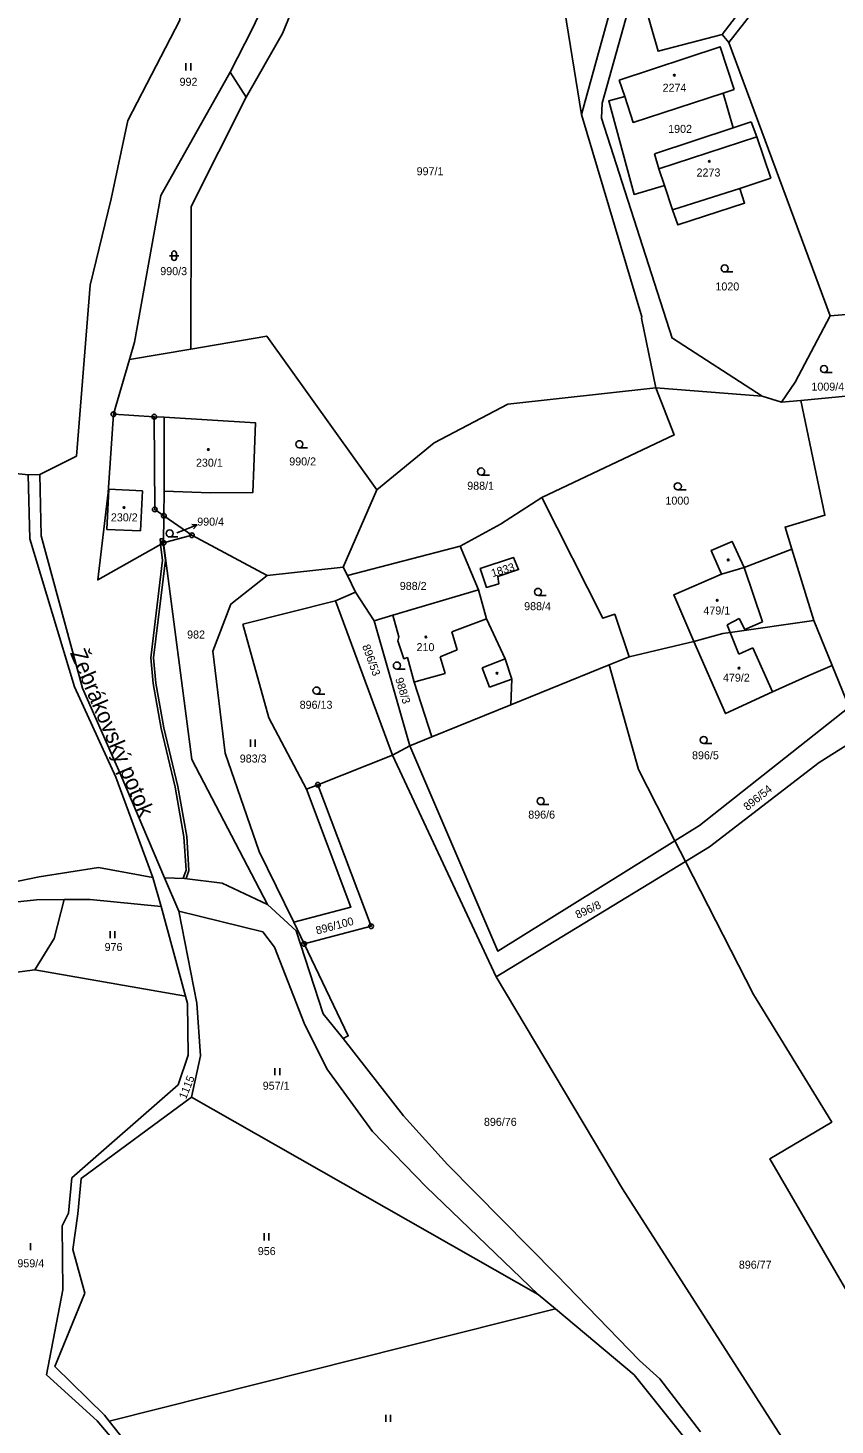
# Model space of a CAD drawing. Extents: x -680203 to -673936, y -1102717 to -1093650.
# Drawn here: x -679937.5 to -679766.1, y -1097236 to -1096939.2 of the extents above; entities that cross this region are included whole.
import ezdxf

# ---------------------------------------------------------------- set-up
doc = ezdxf.new("R2010")
doc.units = 0
for name, color, linetype in [('SOxx02xx_Koleje_param další_Popis10', 7, 'Continuous'), ('SOxx02xx_Staničení_Popis10', 7, 'Continuous'), ('SOxxxxxx_Koleje_hlavní_body_Popis10', 7, 'Continuous'), ('SOxxxxxx_Koleje_LN_parametry_Popis10', 7, 'Continuous'), ('SOxxxxxx_Koleje_param další_Popis10', 7, 'Continuous'), ('SOxxxxxx_Osa_bod_P', 7, 'Continuous'), ('SOxxxxxx_Staničení_Popis10', 7, 'Continuous'), ('x_prac', 7, 'Continuous')]:
    doc.layers.add(name, color=color, linetype=linetype)

msp = doc.modelspace()

# ---------------------------------------------------------------- linework, layer by layer
at = {"layer": 'SOxx02xx_Koleje_param další_Popis10'}
for centre, radius in [((-679919.36, -1097021.28), 0.5), ((-679919.36, -1097021.28), 0.0303), ((-679910.69, -1097021.8), 0.5), ((-679910.69, -1097021.8), 0.0303), ((-679910.59, -1097041.5), 0.5), ((-679910.59, -1097041.5), 0.0303), ((-679908.64, -1097042.86), 0.5), ((-679908.64, -1097042.86), 0.0303), ((-679908.71, -1097048.62), 0.5), ((-679902.7, -1097046.97), 0.5), ((-679902.7, -1097046.97), 0.0303), ((-679908.71, -1097048.62), 0.0303), ((-679875.96, -1097099.97), 0.5), ((-679875.96, -1097099.97), 0.0303), ((-679864.66, -1097130.03), 0.5), ((-679864.66, -1097130.03), 0.0303), ((-679878.89, -1097133.79), 0.5), ((-679878.89, -1097133.79), 0.0303)]:
    msp.add_circle(centre, radius, dxfattribs=at)
at = {"layer": 'SOxx02xx_Staničení_Popis10'}
for p, q in [((-679904.41, -1097045.88), (-679901.61, -1097044.8)), ((-679901.61, -1097044.8), (-679902.72, -1097044.7)), ((-679901.61, -1097044.8), (-679902.36, -1097045.63)), ((-679905.87, -1097046.45), (-679904.41, -1097045.88))]:
    msp.add_line(p, q, dxfattribs=at)
at = {"layer": 'SOxxxxxx_Koleje_hlavní_body_Popis10'}
for p, q in [((-679903.96, -1096948.25), (-679903.96, -1096946.75)), ((-679902.96, -1096948.25), (-679902.96, -1096946.75)), ((-679907.48, -1096987.61), (-679905.48, -1096987.61)), ((-679906.98, -1096987.11), (-679906.98, -1096988.11)), ((-679905.98, -1096988.11), (-679905.98, -1096987.11)), ((-679789.58, -1096991.07), (-679787.83, -1096991.07)), ((-679768.47, -1097012.44), (-679766.72, -1097012.44)), ((-679879.9, -1097028.4), (-679878.15, -1097028.4)), ((-679841.29, -1097034.2), (-679839.54, -1097034.2)), ((-679799.52, -1097037.35), (-679797.77, -1097037.35)), ((-679907.43, -1097047.35), (-679905.68, -1097047.35)), ((-679829.2, -1097059.77), (-679827.45, -1097059.77)), ((-679859.18, -1097075.41), (-679857.43, -1097075.41)), ((-679876.24, -1097080.72), (-679874.49, -1097080.72)), ((-679890.25, -1097091.9), (-679890.25, -1097090.4)), ((-679889.25, -1097091.9), (-679889.25, -1097090.4)), ((-679794.02, -1097091.22), (-679792.27, -1097091.22)), ((-679828.63, -1097104.2), (-679826.88, -1097104.2)), ((-679920.08, -1097132.6), (-679920.08, -1097131.1)), ((-679919.08, -1097132.6), (-679919.08, -1097131.1)), ((-679885.06, -1097161.65), (-679885.06, -1097160.15)), ((-679884.06, -1097161.65), (-679884.06, -1097160.15)), ((-679887.36, -1097196.75), (-679887.36, -1097195.25)), ((-679886.36, -1097196.75), (-679886.36, -1097195.25)), ((-679936.96, -1097198.85), (-679936.96, -1097197.35)), ((-679861.53, -1097235.28), (-679861.53, -1097233.78)), ((-679860.53, -1097235.28), (-679860.53, -1097233.78))]:
    msp.add_line(p, q, dxfattribs=at)
for centre in [(-679789.58, -1096990.32), (-679768.47, -1097011.69), (-679879.9, -1097027.65), (-679841.29, -1097033.45), (-679799.52, -1097036.6), (-679907.43, -1097046.6), (-679829.2, -1097059.02), (-679859.18, -1097074.66), (-679876.24, -1097079.97), (-679794.02, -1097090.47), (-679828.63, -1097103.45)]:
    msp.add_circle(centre, 0.75, dxfattribs=at)
for centre, start, end in [((-679906.48, -1096987.11), 0, 180), ((-679906.48, -1096988.11), 180, 359.9879)]:
    msp.add_arc(centre, 0.5, start, end, dxfattribs=at)
at = {"layer": 'SOxxxxxx_Koleje_LN_parametry_Popis10'}
msp.add_lwpolyline([(-679909.42, -1097047.76), (-679909.39, -1097048.64), (-679909.35, -1097048.98), (-679908.93, -1097052.25), (-679911.45, -1097073.02), (-679910.96, -1097078.49), (-679909.22, -1097088.02), (-679906.29, -1097100.47), (-679904.39, -1097111.02), (-679903.94, -1097118.12), (-679904.56, -1097119.85), (-679904.25, -1097119.86), (-679903.94, -1097119.9), (-679903.34, -1097118.2), (-679903.79, -1097110.94), (-679905.71, -1097100.35), (-679908.64, -1097087.9), (-679910.36, -1097078.41), (-679910.85, -1097073.02), (-679908.33, -1097052.25), (-679908.78, -1097048.66), (-679908.79, -1097048.6), (-679908.82, -1097047.74)], close=True, dxfattribs=at)
at = {"layer": 'SOxxxxxx_Koleje_param další_Popis10'}
for centre in [(-679800.27, -1096949.27), (-679792.83, -1096967.56), (-679899.21, -1097028.78), (-679917.14, -1097041.1), (-679788.82, -1097052.22), (-679791.16, -1097060.8), (-679853.02, -1097068.58), (-679786.53, -1097075.21), (-679837.92, -1097076.29)]:
    msp.add_circle(centre, 0.175, dxfattribs=at)
at = {"layer": 'SOxxxxxx_Staničení_Popis10'}
for p, q in [((-679803.53, -1096969.14), (-679782.76, -1096962.37)), ((-679786.33, -1096973.32), (-679800.66, -1096977.9)), ((-679908.57, -1097037.65), (-679908.62, -1097021.92)), ((-679920.8, -1097045.73), (-679920.37, -1097037.19)), ((-679920.37, -1097037.19), (-679913.18, -1097037.55)), ((-679913.18, -1097037.55), (-679913.65, -1097046.04)), ((-679913.65, -1097046.04), (-679920.8, -1097045.73)), ((-679790.24, -1097055.25), (-679785.45, -1097053.85)), ((-679785.45, -1097053.85), (-679781.55, -1097065.38)), ((-679840.12, -1097064.73), (-679847.48, -1097067.53)), ((-679786.46, -1097064.67), (-679789.03, -1097066.04)), ((-679789.03, -1097066.04), (-679788.41, -1097067.62)), ((-679785.3, -1097067.02), (-679786.46, -1097064.67)), ((-679781.55, -1097065.38), (-679785.3, -1097067.02)), ((-679847.48, -1097067.53), (-679846.38, -1097071.34)), ((-679788.41, -1097067.62), (-679786.57, -1097072.27)), ((-679846.38, -1097071.34), (-679850, -1097072.8)), ((-679786.57, -1097072.27), (-679783.6, -1097070.93)), ((-679783.6, -1097070.93), (-679779.38, -1097080.27)), ((-679850, -1097072.8), (-679848.93, -1097076.35)), ((-679841.06, -1097075.13), (-679836.17, -1097073.25)), ((-679839.53, -1097079.24), (-679841.06, -1097075.13)), ((-679854.61, -1097077.93), (-679855.48, -1097078.17)), ((-679848.93, -1097076.35), (-679854.61, -1097077.93)), ((-679834.77, -1097077.54), (-679839.53, -1097079.24))]:
    msp.add_line(p, q, dxfattribs=at)
at = {"layer": 'x_prac'}
for p, q in [((-679788.7, -1096942.33), (-679790.12, -1096940.66)), ((-679767.16, -1097000.4), (-679788.7, -1096942.33)), ((-679891.18, -1096953.92), (-679894.57, -1096948.65)), ((-679810.8, -1096953.83), (-679811.96, -1096950.31)), ((-679787.55, -1096952.29), (-679789.89, -1096953.06)), ((-679789.89, -1096953.06), (-679787.77, -1096960.45)), ((-679916.34, -1096958.88), (-679919.85, -1096975.51)), ((-679787.77, -1096960.45), (-679783.93, -1096959.19)), ((-679804.49, -1096965.94), (-679787.77, -1096960.45)), ((-679803.53, -1096969.14), (-679804.49, -1096965.94)), ((-679802.37, -1096972.68), (-679803.53, -1096969.14)), ((-679800.66, -1096977.9), (-679802.37, -1096972.68)), ((-679734.23, -1096997.61), (-679767.16, -1097000.4)), ((-679919.36, -1097021.28), (-679915.99, -1097009.68)), ((-679902.92, -1097007.44), (-679915.99, -1097009.68)), ((-679804.17, -1097015.69), (-679781.62, -1097017.47)), ((-679773.41, -1097018.39), (-679738.19, -1097014.85)), ((-679777.5, -1097018.69), (-679781.62, -1097017.47)), ((-679773.41, -1097018.39), (-679777.5, -1097018.69)), ((-679919.36, -1097021.28), (-679910.69, -1097021.8)), ((-679927.18, -1097030.18), (-679934.98, -1097034.08)), ((-679934.98, -1097034.08), (-679937.48, -1097034.12)), ((-679934.98, -1097034.08), (-679934.74, -1097047.12)), ((-679863.41, -1097037.34), (-679870.56, -1097053.76)), ((-679908.71, -1097048.62), (-679908.64, -1097042.86)), ((-679908.64, -1097042.86), (-679902.7, -1097046.97)), ((-679902.7, -1097046.97), (-679908.71, -1097048.62)), ((-679886.73, -1097055.55), (-679902.7, -1097046.97)), ((-679869.68, -1097055.55), (-679845.73, -1097049.32)), ((-679841.86, -1097058.56), (-679845.73, -1097049.32)), ((-679770.67, -1097065.12), (-679775.3, -1097049.93)), ((-679870.56, -1097053.76), (-679886.73, -1097055.55)), ((-679869.68, -1097055.55), (-679870.56, -1097053.76)), ((-679867.97, -1097059.04), (-679869.68, -1097055.55)), ((-679872.19, -1097060.94), (-679867.97, -1097059.04)), ((-679867.97, -1097059.04), (-679864.03, -1097065.18)), ((-679841.86, -1097058.56), (-679860.01, -1097063.98)), ((-679872.19, -1097060.94), (-679891.9, -1097065.85)), ((-679860.12, -1097093.67), (-679872.19, -1097060.94)), ((-679891.9, -1097065.85), (-679886.34, -1097085.8)), ((-679864.03, -1097065.18), (-679860.01, -1097063.98)), ((-679864.03, -1097065.18), (-679856.45, -1097091.7)), ((-679766.76, -1097074.65), (-679770.67, -1097065.12)), ((-679809.86, -1097072.78), (-679796.09, -1097069.53)), ((-679814.12, -1097074.51), (-679834.97, -1097082.98)), ((-679814.12, -1097074.51), (-679809.86, -1097072.78)), ((-679763.13, -1097083.51), (-679766.76, -1097074.65)), ((-679851.77, -1097089.8), (-679834.97, -1097082.98)), ((-679886.34, -1097085.8), (-679878.39, -1097100.94)), ((-679856.45, -1097091.7), (-679851.77, -1097089.8)), ((-679860.12, -1097093.67), (-679856.45, -1097091.7)), ((-679860.12, -1097093.67), (-679875.96, -1097099.97)), ((-679860.12, -1097093.67), (-679838.11, -1097140.79)), ((-679878.39, -1097100.94), (-679875.96, -1097099.97)), ((-679797.88, -1097116.29), (-679800.14, -1097111.86)), ((-679838.11, -1097140.79), (-679797.88, -1097116.29)), ((-679909.21, -1097125.86), (-679911.02, -1097119.69)), ((-679905.5, -1097126.84), (-679908.52, -1097119.75)), ((-679929.86, -1097124.38), (-679935.69, -1097124.4)), ((-679909.21, -1097125.86), (-679904.07, -1097144.85)), ((-679878.89, -1097133.79), (-679881.09, -1097129.2)), ((-679958.1, -1097142.15), (-679936.04, -1097139.26)), ((-679904.07, -1097144.85), (-679936.04, -1097139.26)), ((-679903.64, -1097146.42), (-679904.07, -1097144.85)), ((-679829.17, -1097208.23), (-679902.82, -1097166.31)), ((-679829.17, -1097208.23), (-679825.5, -1097211.31)), ((-679825.5, -1097211.31), (-679920.25, -1097235.14))]:
    msp.add_line(p, q, dxfattribs=at)
for points in [[(-679819.98, -1096957.59), (-679811.15, -1096925.51), (-679846.47, -1096748.7), (-679853.78, -1096731.78)], [(-679819.98, -1096957.59), (-679831.77, -1096884.45), (-679845.16, -1096812.18), (-679861.49, -1096755.47)], [(-679894.57, -1096948.65), (-679889.91, -1096939.53), (-679878.9, -1096916.04), (-679872.05, -1096867.68), (-679887.72, -1096828.72), (-679898.42, -1096813.94), (-679913.43, -1096787.72), (-679925.16, -1096772.19), (-679930.94, -1096757.76)], [(-679744.03, -1096856.98), (-679772.88, -1096847.29), (-679765.02, -1096907.97), (-679790.12, -1096940.66)], [(-679897.01, -1096867.67), (-679902.03, -1096895.06), (-679905.24, -1096937.56), (-679916.34, -1096958.88)], [(-679708.53, -1096903.35), (-679723.79, -1096897.06), (-679747.41, -1096940.1), (-679761.55, -1096907.61), (-679788.7, -1096942.33)], [(-679891.18, -1096953.92), (-679883.49, -1096940.39), (-679872, -1096912.4)], [(-679781.62, -1097017.47), (-679800.68, -1097005.11), (-679800.73, -1097005.15), (-679815.71, -1096958.42), (-679815.55, -1096955.18), (-679808.15, -1096928.59)], [(-679790.12, -1096940.66), (-679803.72, -1096944.18), (-679808.15, -1096928.59)], [(-679811.96, -1096950.31), (-679790.52, -1096943.23), (-679787.55, -1096952.29)], [(-679915.99, -1097009.68), (-679914.88, -1097005.96), (-679909.32, -1096974.81), (-679894.57, -1096948.65)], [(-679789.89, -1096953.06), (-679809.01, -1096959.3), (-679810.8, -1096953.83)], [(-679902.92, -1097007.44), (-679902.87, -1096977.14), (-679891.18, -1096953.92)], [(-679802.37, -1096972.68), (-679808.82, -1096974.61), (-679814.18, -1096954.73), (-679810.8, -1096953.83)], [(-679804.17, -1097015.69), (-679807.22, -1097000.86), (-679807.17, -1097000.62), (-679819.98, -1096957.59)], [(-679783.93, -1096959.19), (-679782.76, -1096962.37), (-679779.79, -1096971.14), (-679786.33, -1096973.32), (-679785.36, -1096976.43), (-679799.54, -1096981.06), (-679800.66, -1096977.9)], [(-679919.85, -1096975.51), (-679924.3, -1096993.87), (-679927.18, -1097030.18)], [(-679767.16, -1097000.4), (-679774.58, -1097014.49), (-679777.5, -1097018.69)], [(-679863.41, -1097037.34), (-679886.8, -1097004.68), (-679902.92, -1097007.44)], [(-679804.17, -1097015.69), (-679835.65, -1097019.16), (-679851.26, -1097027.33), (-679863.41, -1097037.34)], [(-679828.37, -1097038.97), (-679800.27, -1097025.69), (-679804.17, -1097015.69)], [(-679775.3, -1097049.93), (-679776.73, -1097045.24), (-679768.29, -1097042.73), (-679773.41, -1097018.39)], [(-679908.71, -1097048.62), (-679922.71, -1097056.47), (-679920.48, -1097037.94), (-679919.36, -1097021.28)], [(-679910.69, -1097021.8), (-679908.62, -1097021.92), (-679889.23, -1097023.08), (-679889.58, -1097032.49), (-679889.79, -1097037.94), (-679898.73, -1097037.95), (-679908.57, -1097037.65), (-679908.64, -1097042.86)], [(-679910.69, -1097021.8), (-679910.59, -1097041.5), (-679908.64, -1097042.86)], [(-679966.53, -1097033.55), (-679957.77, -1097031.94), (-679937.48, -1097034.12)], [(-679937.48, -1097034.12), (-679937.15, -1097047.77), (-679927.61, -1097079.21), (-679918.85, -1097098.35), (-679911.02, -1097119.69)], [(-679845.73, -1097049.32), (-679837.16, -1097044.64), (-679828.37, -1097038.97)], [(-679809.86, -1097072.78), (-679812.9, -1097063.77), (-679815.41, -1097064.62), (-679828.37, -1097038.97)], [(-679934.74, -1097047.12), (-679925.97, -1097079.48), (-679917.76, -1097098.11), (-679908.52, -1097119.75)], [(-679775.3, -1097049.93), (-679785.45, -1097053.85), (-679787.98, -1097048.31), (-679792.41, -1097050.21), (-679790.24, -1097055.25), (-679800.4, -1097059.63), (-679796.09, -1097069.53)], [(-679886.63, -1097125.41), (-679902.69, -1097094.65), (-679908.71, -1097048.62)], [(-679837.56, -1097057.31), (-679840.15, -1097058.05), (-679841.47, -1097054.06), (-679834.42, -1097051.7), (-679833.35, -1097054.27), (-679837.77, -1097055.73), (-679837.56, -1097057.31)], [(-679881.09, -1097129.2), (-679883.04, -1097125.14), (-679888.45, -1097114.14), (-679895.64, -1097093.25), (-679898.26, -1097071.61), (-679894.46, -1097061.6), (-679886.73, -1097055.55)], [(-679834.97, -1097082.98), (-679834.77, -1097077.54), (-679836.17, -1097073.25), (-679840.12, -1097064.73), (-679841.86, -1097058.56)], [(-679860.01, -1097063.98), (-679858.74, -1097068.54), (-679858.95, -1097069.44), (-679857.7, -1097073.22), (-679856.93, -1097072.96), (-679855.48, -1097078.17), (-679851.77, -1097089.8)], [(-679796.09, -1097069.53), (-679789.99, -1097067.84), (-679788.41, -1097067.62), (-679770.67, -1097065.12)], [(-679766.76, -1097074.65), (-679771.68, -1097076.74), (-679779.38, -1097080.27), (-679789.4, -1097084.87), (-679796.09, -1097069.53)], [(-679814.12, -1097074.51), (-679807.87, -1097096.73), (-679800.14, -1097111.86)], [(-679800.14, -1097111.86), (-679794.95, -1097108.63), (-679763.13, -1097083.51)], [(-679797.88, -1097116.29), (-679792.78, -1097113.19), (-679769.52, -1097095.22), (-679760.33, -1097089.43)], [(-679856.45, -1097091.7), (-679837.77, -1097135.3), (-679800.14, -1097111.86)], [(-679881.09, -1097129.2), (-679868.97, -1097126), (-679878.39, -1097100.94)], [(-679875.96, -1097099.97), (-679864.66, -1097130.03), (-679878.89, -1097133.79)], [(-679742.16, -1097215.47), (-679754.55, -1097223.12), (-679780.01, -1097179.44), (-679766.83, -1097171.62), (-679783.44, -1097144.55), (-679797.88, -1097116.29)], [(-679911.02, -1097119.69), (-679922.55, -1097117.59), (-679935.11, -1097119.53), (-679948.23, -1097122.25), (-679952.92, -1097120.6)], [(-679908.52, -1097119.75), (-679904.25, -1097119.86), (-679896.3, -1097120.91), (-679886.63, -1097125.41)], [(-679935.69, -1097124.4), (-679949.05, -1097125.81), (-679954.83, -1097127.37)], [(-679936.04, -1097139.26), (-679931.94, -1097132.67), (-679929.86, -1097124.38)], [(-679929.86, -1097124.38), (-679924.3, -1097124.37), (-679909.21, -1097125.86)], [(-679886.63, -1097125.41), (-679880.58, -1097130.98), (-679874.82, -1097148.64), (-679870.58, -1097153.87)], [(-679905.5, -1097126.84), (-679901.64, -1097146.39), (-679900.91, -1097157.59), (-679902.82, -1097166.31)], [(-679905.5, -1097126.84), (-679887.64, -1097131.25), (-679885.2, -1097134.47), (-679878.85, -1097150.65), (-679874.04, -1097160.3), (-679864.32, -1097173.63), (-679852.99, -1097185.4), (-679829.17, -1097208.23)], [(-679878.89, -1097133.79), (-679869.52, -1097153.33), (-679870.58, -1097153.87)], [(-679777.52, -1097238.49), (-679811.29, -1097185.84), (-679838.11, -1097140.79)], [(-679905.59, -1097163.71), (-679903.48, -1097157.39), (-679903.64, -1097146.42)], [(-679870.58, -1097153.87), (-679857.76, -1097170.29), (-679848.4, -1097180.66), (-679825.31, -1097204.05), (-679807.65, -1097222.26), (-679803.36, -1097226.17), (-679794.73, -1097237.43)], [(-679930.28, -1097193.67), (-679928.93, -1097190.98), (-679928.19, -1097183.47), (-679905.59, -1097163.71)], [(-679927.96, -1097198.66), (-679926.93, -1097191.1), (-679926.19, -1097183.59), (-679902.82, -1097166.31)], [(-679914.86, -1097260.39), (-679916.5, -1097251.67), (-679926.3, -1097248.8), (-679917.75, -1097241.1), (-679922.83, -1097235.07), (-679933.55, -1097225.31), (-679930.1, -1097207.25), (-679930.28, -1097193.67)], [(-679920.25, -1097235.14), (-679921.25, -1097233.85), (-679931.8, -1097223.53), (-679925.41, -1097207.98), (-679927.96, -1097198.66)], [(-679825.5, -1097211.31), (-679808.79, -1097225.33), (-679796.34, -1097240.87)], [(-679912.88, -1097260.13), (-679914.02, -1097251.34), (-679921.42, -1097247.64), (-679915.25, -1097241.56), (-679920.25, -1097235.14)]]:
    msp.add_lwpolyline(points, dxfattribs=at)

# ---------------------------------------------------------------- texts
at = {"layer": 'SOxx02xx_Staničení_Popis10'}
msp.add_text('Žebrákovský potok', height=3.4, rotation=293, dxfattribs=at).set_placement((-679928.66, -1097071.97))
at = {"layer": 'SOxxxxxx_Osa_bod_P'}
for s, p in [('992', (-679905.32, -1096951.52)), ('2274', (-679802.75, -1096952.78)), ('1902', (-679801.57, -1096961.52)), ('997/1', (-679854.98, -1096970.52)), ('2273', (-679795.54, -1096970.79)), ('990/3', (-679909.42, -1096991.74)), ('1020', (-679791.53, -1096994.99)), ('1009/4', (-679771.15, -1097016.27)), ('230/1', (-679901.84, -1097032.43)), ('990/2', (-679882.03, -1097032.16)), ('988/1', (-679844.24, -1097037.32)), ('1000', (-679802.15, -1097040.48)), ('230/2', (-679919.91, -1097044.04)), ('990/4', (-679901.57, -1097044.95)), ('988/2', (-679858.56, -1097058.6)), ('988/4', (-679832.15, -1097062.9)), ('479/1', (-679794.09, -1097063.82)), ('982', (-679903.72, -1097068.92)), ('210', (-679855, -1097071.6)), ('479/2', (-679789.93, -1097078.08)), ('896/13', (-679879.82, -1097083.84)), ('896/5', (-679796.5, -1097094.57)), ('983/3', (-679892.54, -1097095.26)), ('896/6', (-679831.28, -1097107.17)), ('976', (-679921.24, -1097135.29)), ('957/1', (-679887.66, -1097164.76)), ('896/76', (-679840.69, -1097172.43)), ('956', (-679888.71, -1097199.88)), ('959/4', (-679939.76, -1097202.47)), ('896/77', (-679786.56, -1097202.77))]:
    msp.add_text(s, height=1.7, dxfattribs=at).set_placement(p)
for s, rotation, p in [('1833', 17, (-679838.86, -1097055.91)), ('896/53', 290, (-679866.58, -1097070.52)), ('988/3', 287, (-679859.54, -1097077.51)), ('896/54', 39, (-679784.73, -1097105.58)), ('896/8', 25, (-679820.8, -1097128.48)), ('896/100', 15, (-679876.15, -1097131.81)), ('1115', 68, (-679903.97, -1097166.88))]:
    msp.add_text(s, height=1.7, rotation=rotation, dxfattribs=at).set_placement(p)

doc.saveas('drawing.dxf')
